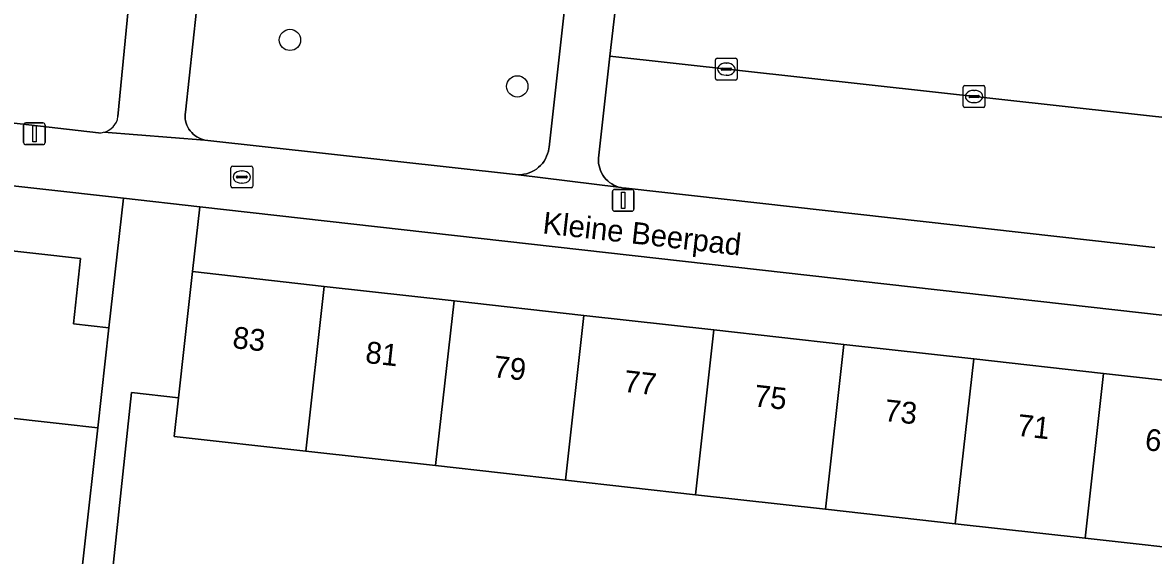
# Model space of a CAD drawing. Extents: x 161928 to 163071, y 386474 to 387428.
# Drawn here: x 162492.6 to 162544.5, y 387216.3 to 387240.7 of the extents above; entities that cross this region are included whole.
import ezdxf

# ---------------------------------------------------------------- set-up
doc = ezdxf.new("R2010")
doc.units = 0
for name, color, linetype in [('IMGEO_Boom', 7, 'Continuous'), ('IMGEO_Brandkraan', 7, 'Continuous'), ('IMGEO_Erf', 7, 'Continuous'), ('IMGEO_Groenvoorziening', 7, 'Continuous'), ('IMGEO_Kolk', 7, 'Continuous'), ('IMGEO_Lichtmast', 7, 'Continuous'), ('IMGEO_Openbare_ruimte_label', 7, 'Continuous'), ('IMGEO_Pand', 7, 'Continuous'), ('IMGEO_Pand_nummerreeks', 7, 'Continuous'), ('IMGEO_Parkeervlak_open', 7, 'Continuous'), ('IMGEO_Rijbaan_lokaal_open', 7, 'Continuous'), ('IMGEO_Voetpad_open', 7, 'Continuous')]:
    doc.layers.add(name, color=color, linetype=linetype)

msp = doc.modelspace()

# ---------------------------------------------------------------- linework, layer by layer
at = {"layer": 'IMGEO_Boom'}
for centre in [(162504.842, 387239.914), (162515.276, 387237.78)]:
    msp.add_circle(centre, 0.489, dxfattribs=at)
at = {"layer": 'IMGEO_Brandkraan'}
for p, q in [((162502.131, 387233.195), (162502.131, 387234.047)), ((162502.206, 387234.121), (162503.058, 387234.121)), ((162503.132, 387234.047), (162503.132, 387233.195)), ((162502.39, 387233.615), (162502.39, 387233.627)), ((162502.828, 387233.578), (162502.43, 387233.578)), ((162502.433, 387233.664), (162502.831, 387233.664)), ((162502.619, 387233.901), (162502.644, 387233.901)), ((162502.874, 387233.627), (162502.874, 387233.615)), ((162503.058, 387233.121), (162502.206, 387233.121)), ((162502.642, 387233.341), (162502.617, 387233.341))]:
    msp.add_line(p, q, dxfattribs=at)
for points in [[(162502.131, 387233.195), (162502.131, 387234.047)], [(162502.206, 387234.121), (162503.058, 387234.121)], [(162503.132, 387234.047), (162503.132, 387233.195)], [(162503.058, 387233.121), (162502.206, 387233.121)]]:
    msp.add_lwpolyline(points, dxfattribs=at)
for centre, radius, start, end in [((162502.208, 387234.045), 0.0765, 91.552, 178.448), ((162502.208, 387234.045), 0.0765, 91.552, 178.448), ((162503.056, 387234.045), 0.0765, 1.552, 88.448), ((162503.056, 387234.045), 0.0765, 1.552, 88.448), ((162502.43, 387233.624), 0.0403, 85.8775, 175.7526), ((162502.427, 387233.614), 0.0366, 178.938, 274.7102), ((162502.831, 387233.621), 0.043, 264.8664, 352.4533), ((162502.835, 387233.626), 0.0386, 1.7309, 96.639), ((162502.208, 387233.197), 0.0765, 181.552, 268.448), ((162502.208, 387233.197), 0.0765, 181.552, 268.448), ((162503.056, 387233.197), 0.0765, 271.552, 358.448), ((162503.056, 387233.197), 0.0765, 271.552, 358.448)]:
    msp.add_arc(centre, radius, start, end, dxfattribs=at)
for centre, major_axis, ratio, start_param, end_param in [((162502.618, 387233.621), (-0.387, 0.002), 0.722429, 4.712389, 7.853982), ((162502.643, 387233.621), (-0.39, 0.002), 0.717154, 1.570796, 4.712389)]:
    msp.add_ellipse(centre, major_axis=major_axis, ratio=ratio, start_param=start_param, end_param=end_param, dxfattribs=at)
at = {"layer": 'IMGEO_Erf'}
for points in [[(162489.059, 387230.574), (162495.234, 387229.884), (162494.899, 387226.888), (162496.535, 387226.705), (162497.201, 387232.647), (162481.131, 387234.449)], [(162548.541, 387226.878), (162500.702, 387232.254), (162500.368, 387229.282), (162506.411, 387228.606), (162512.374, 387227.94), (162518.337, 387227.273), (162524.3, 387226.606), (162530.262, 387225.94), (162536.225, 387225.273), (162542.188, 387224.606), (162548.23, 387223.931)], [(162547.385, 387216.372), (162541.343, 387217.048), (162535.38, 387217.714), (162529.417, 387218.381), (162523.455, 387219.048), (162517.492, 387219.714), (162511.529, 387220.381), (162505.566, 387221.048), (162499.523, 387221.723), (162499.72, 387223.49), (162497.565, 387223.732), (162495.874, 387207.735)], [(162491.288, 387211.293), (162494.769, 387210.925), (162496.021, 387222.113), (162494.386, 387222.297), (162488.21, 387222.987)]]:
    msp.add_lwpolyline(points, dxfattribs=at)
at = {"layer": 'IMGEO_Groenvoorziening'}
for points in [[(162496.946, 387236.393), (162498.52, 387252.678)], [(162466.957, 387248.142), (162466.116, 387240.647), (162466.114, 387240.506), (162466.124, 387240.366), (162466.147, 387240.228), (162466.182, 387240.091), (162466.229, 387239.959), (162466.288, 387239.831), (162466.358, 387239.709), (162466.439, 387239.594), (162466.529, 387239.487), (162466.629, 387239.388), (162466.737, 387239.298), (162466.853, 387239.218), (162466.976, 387239.149), (162467.104, 387239.092), (162467.236, 387239.046), (162467.27, 387239.036), (162467.498, 387238.94), (162481.454, 387237.332), (162485.512, 387236.864), (162496.053, 387235.653)], [(162500.893, 387244.414), (162500.042, 387236.599), (162500.031, 387236.498), (162500.03, 387236.396), (162500.038, 387236.294), (162500.054, 387236.194), (162500.08, 387236.096), (162500.114, 387236), (162500.157, 387235.907), (162500.207, 387235.819), (162500.266, 387235.736), (162500.331, 387235.658), (162500.404, 387235.586), (162500.482, 387235.521), (162500.566, 387235.464), (162500.655, 387235.414), (162500.748, 387235.372), (162500.844, 387235.339), (162500.93, 387235.317), (162515.198, 387233.731), (162515.324, 387233.725), (162515.45, 387233.73), (162515.575, 387233.747), (162515.699, 387233.774), (162515.819, 387233.813), (162515.935, 387233.862), (162516.047, 387233.921), (162516.153, 387233.99), (162516.252, 387234.068), (162516.343, 387234.155), (162516.427, 387234.249), (162516.502, 387234.351), (162516.568, 387234.459), (162516.623, 387234.572), (162516.668, 387234.69), (162516.703, 387234.812), (162516.727, 387234.936), (162516.733, 387234.987), (162517.576, 387242.581)]]:
    msp.add_lwpolyline(points, dxfattribs=at)
for centre, radius, start, end in [((162496.098, 387236.507), 0.856, 283.0497, 352.3633), ((162496.098, 387236.541), 0.889, 267.0852, 282.5218)]:
    msp.add_arc(centre, radius, start, end, dxfattribs=at)
at = {"layer": 'IMGEO_Kolk'}
for p, q in [((162524.371, 387238.147), (162524.371, 387238.999)), ((162524.446, 387239.073), (162525.298, 387239.073)), ((162524.859, 387238.853), (162524.884, 387238.853)), ((162525.372, 387238.999), (162525.372, 387238.147)), ((162524.63, 387238.567), (162524.63, 387238.579)), ((162525.068, 387238.53), (162524.67, 387238.53)), ((162524.673, 387238.616), (162525.071, 387238.616)), ((162524.882, 387238.293), (162524.857, 387238.293)), ((162525.114, 387238.579), (162525.114, 387238.567)), ((162525.298, 387238.073), (162524.446, 387238.073)), ((162535.741, 387236.889), (162535.741, 387237.741)), ((162535.816, 387237.815), (162536.668, 387237.815)), ((162536.742, 387237.741), (162536.742, 387236.889)), ((162536, 387237.309), (162536, 387237.321)), ((162536.438, 387237.272), (162536.04, 387237.272)), ((162536.043, 387237.358), (162536.441, 387237.358)), ((162536.229, 387237.595), (162536.254, 387237.595)), ((162536.484, 387237.321), (162536.484, 387237.309)), ((162536.668, 387236.815), (162535.816, 387236.815)), ((162536.252, 387237.035), (162536.227, 387237.035))]:
    msp.add_line(p, q, dxfattribs=at)
for points in [[(162524.371, 387238.147), (162524.371, 387238.999)], [(162524.446, 387239.073), (162525.298, 387239.073)], [(162525.372, 387238.999), (162525.372, 387238.147)], [(162525.298, 387238.073), (162524.446, 387238.073)], [(162535.741, 387236.889), (162535.741, 387237.741)], [(162535.816, 387237.815), (162536.668, 387237.815)], [(162536.742, 387237.741), (162536.742, 387236.889)], [(162536.668, 387236.815), (162535.816, 387236.815)]]:
    msp.add_lwpolyline(points, dxfattribs=at)
for centre, radius, start, end in [((162524.448, 387238.997), 0.0765, 91.552, 178.448), ((162524.448, 387238.997), 0.0765, 91.552, 178.448), ((162525.296, 387238.997), 0.0765, 1.552, 88.448), ((162525.296, 387238.997), 0.0765, 1.552, 88.448), ((162524.67, 387238.576), 0.0403, 85.8775, 175.7526), ((162524.667, 387238.566), 0.0366, 178.938, 274.7102), ((162525.071, 387238.573), 0.043, 264.8664, 352.4533), ((162525.075, 387238.578), 0.0386, 1.7309, 96.639), ((162524.448, 387238.149), 0.0765, 181.552, 268.448), ((162524.448, 387238.149), 0.0765, 181.552, 268.448), ((162525.296, 387238.149), 0.0765, 271.552, 358.448), ((162525.296, 387238.149), 0.0765, 271.552, 358.448), ((162535.818, 387237.739), 0.0765, 91.552, 178.448), ((162535.818, 387237.739), 0.0765, 91.552, 178.448), ((162536.666, 387237.739), 0.0765, 1.552, 88.448), ((162536.666, 387237.739), 0.0765, 1.552, 88.448), ((162536.04, 387237.318), 0.0403, 85.8775, 175.7526), ((162536.037, 387237.308), 0.0366, 178.938, 274.7102), ((162536.441, 387237.315), 0.043, 264.8664, 352.4533), ((162536.445, 387237.32), 0.0386, 1.7309, 96.639), ((162535.818, 387236.891), 0.0765, 181.552, 268.448), ((162535.818, 387236.891), 0.0765, 181.552, 268.448), ((162536.666, 387236.891), 0.0765, 271.552, 358.448), ((162536.666, 387236.891), 0.0765, 271.552, 358.448)]:
    msp.add_arc(centre, radius, start, end, dxfattribs=at)
for centre, major_axis, ratio, start_param, end_param in [((162524.858, 387238.573), (-0.387, 0.002), 0.722429, 4.712389, 7.853982), ((162524.883, 387238.573), (-0.39, 0.002), 0.717154, 1.570796, 4.712389), ((162536.228, 387237.315), (-0.387, 0.002), 0.722429, 4.712389, 7.853982), ((162536.253, 387237.315), (-0.39, 0.002), 0.717154, 1.570796, 4.712389)]:
    msp.add_ellipse(centre, major_axis=major_axis, ratio=ratio, start_param=start_param, end_param=end_param, dxfattribs=at)
at = {"layer": 'IMGEO_Lichtmast'}
for p, q in [((162492.715, 387236.107), (162493.505, 387236.107)), ((162493.505, 387236.107), (162492.715, 387236.107)), ((162492.615, 387235.207), (162492.615, 387236.007)), ((162492.615, 387236.007), (162492.615, 387235.207)), ((162493.605, 387236.007), (162493.605, 387235.207)), ((162493.605, 387235.207), (162493.605, 387236.007)), ((162493.505, 387235.107), (162492.715, 387235.107)), ((162492.715, 387235.107), (162493.505, 387235.107)), ((162519.74, 387233.054), (162520.53, 387233.054)), ((162520.53, 387233.054), (162519.74, 387233.054)), ((162519.64, 387232.154), (162519.64, 387232.954)), ((162519.64, 387232.954), (162519.64, 387232.154)), ((162520.63, 387232.954), (162520.63, 387232.154)), ((162520.63, 387232.154), (162520.63, 387232.954)), ((162520.53, 387232.054), (162519.74, 387232.054)), ((162519.74, 387232.054), (162520.53, 387232.054))]:
    msp.add_line(p, q, dxfattribs=at)
for points in [[(162493.035, 387235.982), (162493.185, 387235.982), (162493.185, 387235.232), (162493.035, 387235.232), (162493.035, 387235.982)], [(162520.06, 387232.929), (162520.21, 387232.929), (162520.21, 387232.179), (162520.06, 387232.179), (162520.06, 387232.929)]]:
    msp.add_lwpolyline(points, dxfattribs=at)
for centre, start, end in [((162492.715, 387236.007), 90, 180), ((162492.715, 387236.007), 90, 180), ((162493.505, 387236.007), 0, 90), ((162493.505, 387236.007), 360, 90), ((162492.715, 387235.207), 180, 270), ((162492.715, 387235.207), 180, 270), ((162493.505, 387235.207), 270, 0), ((162493.505, 387235.207), 270, 0), ((162519.74, 387232.954), 90, 180), ((162519.74, 387232.954), 90, 180), ((162520.53, 387232.954), 0, 90), ((162520.53, 387232.954), 360, 90), ((162519.74, 387232.154), 180, 270), ((162519.74, 387232.154), 180, 270), ((162520.53, 387232.154), 270, 0), ((162520.53, 387232.154), 270, 0)]:
    msp.add_arc(centre, 0.1, start, end, dxfattribs=at)
at = {"layer": 'IMGEO_Pand'}
for points in [[(162489.059, 387230.574), (162488.21, 387222.987), (162494.386, 387222.297), (162496.021, 387222.113), (162496.535, 387226.705), (162494.899, 387226.888), (162495.234, 387229.884)], [(162506.411, 387228.606), (162500.368, 387229.282), (162500, 387225.991), (162499.72, 387223.49), (162499.523, 387221.723), (162505.566, 387221.048)], [(162512.374, 387227.94), (162506.411, 387228.606), (162505.566, 387221.048), (162511.529, 387220.381)], [(162518.337, 387227.273), (162512.374, 387227.94), (162511.529, 387220.381), (162517.492, 387219.714)], [(162517.492, 387219.714), (162523.455, 387219.048), (162524.3, 387226.606), (162518.337, 387227.273)], [(162530.262, 387225.94), (162524.3, 387226.606), (162523.455, 387219.048), (162529.417, 387218.381)], [(162529.417, 387218.381), (162535.38, 387217.714), (162536.225, 387225.273), (162530.262, 387225.94)], [(162542.188, 387224.606), (162536.225, 387225.273), (162535.38, 387217.714), (162541.343, 387217.048)], [(162541.343, 387217.048), (162547.385, 387216.372), (162548.23, 387223.931), (162542.188, 387224.606)]]:
    msp.add_lwpolyline(points, close=True, dxfattribs=at)
at = {"layer": 'IMGEO_Parkeervlak_open'}
msp.add_lwpolyline([(162549.146, 387235.889), (162519.529, 387239.164), (162519.003, 387234.48), (162519.001, 387234.364), (162519.01, 387234.249), (162519.029, 387234.135), (162519.058, 387234.023), (162519.097, 387233.914), (162519.145, 387233.809), (162519.203, 387233.708), (162519.269, 387233.614), (162519.344, 387233.525), (162519.426, 387233.444), (162519.515, 387233.37), (162519.611, 387233.304), (162519.712, 387233.248), (162519.817, 387233.2), (162519.927, 387233.162), (162520.039, 387233.134), (162520.153, 387233.117), (162520.271, 387233.109), (162544.534, 387230.393)], dxfattribs=at)
at = {"layer": 'IMGEO_Rijbaan_lokaal_open'}
msp.add_lwpolyline([(162520.208, 387245.22), (162519.884, 387242.328), (162519.529, 387239.164), (162549.146, 387235.889), (162549.379, 387235.863), (162551.828, 387235.546), (162552.501, 387241.612), (162549.853, 387241.917)], close=True, dxfattribs=at)
at = {"layer": 'IMGEO_Voetpad_open'}
for points in [[(162502.604, 387253.203), (162497.792, 387253.737), (162497.873, 387253.716), (162497.951, 387253.688), (162498.027, 387253.653), (162498.099, 387253.611), (162498.167, 387253.564), (162498.231, 387253.51), (162498.29, 387253.451), (162498.343, 387253.387), (162498.39, 387253.318), (162498.431, 387253.245), (162498.465, 387253.169), (162498.493, 387253.091), (162498.513, 387253.01), (162498.526, 387252.927), (162498.531, 387252.844), (162498.529, 387252.761), (162498.52, 387252.678), (162496.946, 387236.393)], [(162496.291, 387235.673), (162500.93, 387235.317), (162500.844, 387235.339), (162500.748, 387235.372), (162500.655, 387235.414), (162500.566, 387235.464), (162500.482, 387235.521), (162500.404, 387235.586), (162500.331, 387235.658), (162500.266, 387235.736), (162500.207, 387235.819), (162500.157, 387235.907), (162500.114, 387236), (162500.08, 387236.096), (162500.054, 387236.194), (162500.038, 387236.294), (162500.03, 387236.396), (162500.031, 387236.498), (162500.042, 387236.599), (162500.893, 387244.414), (162501.603, 387252.568)], [(162517.576, 387242.581), (162516.733, 387234.987), (162516.727, 387234.936), (162516.703, 387234.812), (162516.668, 387234.69), (162516.623, 387234.572), (162516.568, 387234.459), (162516.502, 387234.351), (162516.427, 387234.249), (162516.343, 387234.155), (162516.252, 387234.068), (162516.153, 387233.99), (162516.047, 387233.921), (162515.935, 387233.862), (162515.819, 387233.813), (162515.699, 387233.774), (162515.575, 387233.747), (162515.45, 387233.73), (162515.324, 387233.725), (162519.927, 387233.162), (162519.817, 387233.2), (162519.712, 387233.248), (162519.611, 387233.304), (162519.515, 387233.37), (162519.426, 387233.444), (162519.344, 387233.525), (162519.269, 387233.614), (162519.203, 387233.708), (162519.145, 387233.809), (162519.097, 387233.914), (162519.058, 387234.023), (162519.029, 387234.135), (162519.01, 387234.249), (162519.001, 387234.364), (162519.003, 387234.48), (162519.529, 387239.164), (162519.884, 387242.328)], [(162496.053, 387235.653), (162485.512, 387236.864), (162481.454, 387237.332), (162481.131, 387234.449), (162497.201, 387232.647), (162500.702, 387232.254), (162548.541, 387226.878)], [(162544.534, 387230.393), (162520.271, 387233.109), (162520.153, 387233.117), (162520.039, 387233.134), (162519.927, 387233.162), (162515.324, 387233.725), (162515.198, 387233.731), (162500.93, 387235.317), (162496.291, 387235.673)], [(162495.874, 387207.735), (162497.565, 387223.732), (162499.72, 387223.49), (162500, 387225.991), (162500.368, 387229.282), (162500.702, 387232.254), (162497.201, 387232.647), (162496.535, 387226.705), (162496.021, 387222.113), (162494.769, 387210.925)]]:
    msp.add_lwpolyline(points, dxfattribs=at)
for centre, radius, start, end in [((162496.098, 387236.507), 0.856, 283.0497, 352.3633), ((162496.098, 387236.541), 0.889, 267.0852, 282.5218)]:
    msp.add_arc(centre, radius, start, end, dxfattribs=at)

# ---------------------------------------------------------------- texts
at = {"layer": 'IMGEO_Openbare_ruimte_label'}
msp.add_text('Kleine Beerpad', height=1, rotation=353.5713, dxfattribs=at).set_placement((162516.407, 387231.04))
at = {"layer": 'IMGEO_Pand_nummerreeks'}
for s, rotation, p in [('83', 353.623, (162502.174, 387225.78)), ('81', 353.6208, (162508.269, 387225.099)), ('79', 353.6208, (162514.14, 387224.442)), ('77', 353.6208, (162520.122, 387223.773)), ('75', 353.6208, (162526.105, 387223.104)), ('73', 353.6208, (162532.088, 387222.435)), ('71', 353.6208, (162538.183, 387221.754)), ('69', 353.6208, (162544.053, 387221.097))]:
    msp.add_text(s, height=1, rotation=rotation, dxfattribs=at).set_placement(p)

doc.saveas('drawing.dxf')
